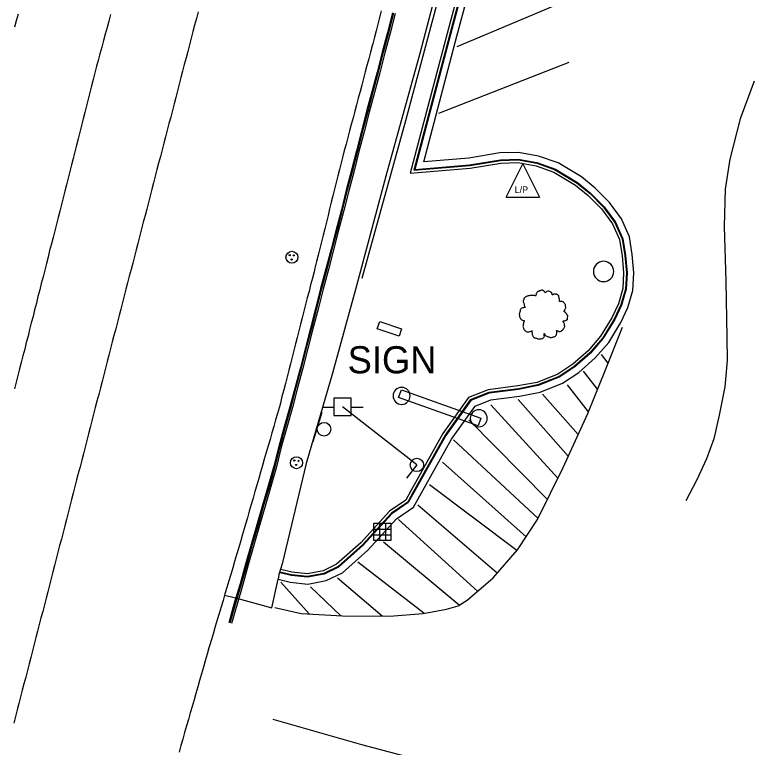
# Model space of a CAD drawing. Extents: x 1901471 to 1963503, y 756461 to 799997.
# Drawn here: x 1929567.1 to 1929676, y 772404.2 to 772512.1 of the extents above; entities that cross this region are included whole.
import ezdxf

# ---------------------------------------------------------------- set-up
doc = ezdxf.new("R2010")
doc.units = 0
for name, color, linetype in [('Default', 7, 'Continuous'), ('RD_EX_Bldg', 7, 'Continuous'), ('RD_EX_BldgApp', 7, 'Continuous'), ('RD_EX_Conc', 7, 'Continuous'), ('RD_EX_DR_Inlet', 7, 'Continuous'), ('RD_EX_Fence_Other', 7, 'Continuous'), ('RD_EX_Misc', 7, 'Continuous'), ('RD_EX_Road', 7, 'Continuous'), ('RD_EX_UT', 7, 'Continuous'), ('RD_EX_VEG', 7, 'Continuous'), ('RD_HC_Cl', 7, 'Continuous')]:
    doc.layers.add(name, color=color, linetype=linetype)

# ---------------------------------------------------------------- blocks, each defined once
blk = doc.blocks.new('POST')
at = {"layer": 'Default'}
for start, end in [(90, 270), (270, 90)]:
    blk.add_arc((0, 0), 0.127, start, end, dxfattribs=at)
blk = doc.blocks.new('PP')
at = {"layer": 'RD_EX_UT'}
for p, q in [((2.49, 2.51), (-2.51, 2.51)), ((-2.51, 2.51), (-2.51, -2.49)), ((2.49, -2.49), (2.49, 2.51)), ((-5.94, -0.05), (-2.47, -0.05)), ((2.42, -0.05), (6.06, -0.05)), ((-2.51, -2.49), (2.49, -2.49))]:
    blk.add_line(p, q, dxfattribs=at)
blk = doc.blocks.new('T2')
at = {"layer": 'RD_EX_VEG'}
for points in [[(0.05, 7.21), (-0.25, 7.24), (-0.57, 7.14), (-0.82, 7.04), (-1.05, 6.96), (-1.27, 6.86), (-1.57, 6.69), (-1.8, 6.49), (-1.92, 6.24), (-1.97, 6.01), (-2.02, 5.74), (-2.02, 5.56), (-2.15, 5.54), (-2.3, 5.56), (-2.55, 5.64), (-2.8, 5.64), (-3.05, 5.64), (-3.4, 5.61), (-3.75, 5.61), (-4.02, 5.56), (-4.35, 5.51), (-4.72, 5.39), (-5.07, 5.26), (-5.37, 5.01), (-5.62, 4.54), (-5.75, 4.19), (-5.9, 3.94), (-5.75, 3.49), (-5.57, 3.14), (-5.55, 2.94), (-5.47, 2.52), (-5.37, 2.29), (-5.25, 2.09), (-5.32, 2.07), (-5.7, 2.02), (-6, 1.92), (-6.42, 1.69), (-6.64, 1.47), (-6.74, 1.14), (-6.77, 0.79), (-6.87, 0.59), (-6.94, 0.32), (-6.97, 0.24), (-7.02, -0.08), (-6.92, -0.53), (-6.89, -0.88), (-6.77, -1.11), (-6.62, -1.28), (-6.44, -1.53), (-6.05, -1.76), (-5.72, -1.86), (-5.52, -1.88), (-5.7, -2.38), (-5.75, -2.73), (-5.87, -3.13), (-5.87, -3.21), (-5.92, -3.68), (-5.77, -4.01), (-5.7, -4.38), (-5.52, -4.61), (-5.25, -4.91), (-4.92, -5.13), (-4.42, -5.26), (-4.02, -5.23), (-3.45, -5.06), (-3.2, -4.98), (-3.22, -5.16), (-3.2, -5.53), (-3.2, -5.96), (-3.05, -6.28), (-2.95, -6.56), (-2.8, -6.81), (-2.47, -7.03), (-2.07, -7.11), (-1.65, -7.26), (-1.2, -7.33), (-0.7, -7.36), (-0.1, -7.21), (0.18, -7.08), (0.28, -6.91), (0.48, -6.53), (0.43, -6.31), (0.45, -5.71), (0.55, -5.88), (0.73, -6.23), (1.23, -6.53), (1.63, -6.71), (2.1, -6.86), (2.4, -6.93), (2.88, -6.86), (3.25, -6.78), (3.63, -6.66), (3.93, -6.38), (4.1, -6.11), (4.15, -5.83), (4.23, -5.46), (4.28, -5.28)], [(4.28, -5.28), (4.2, -5.11), (4.15, -4.86), (4.23, -4.88), (4.4, -4.93), (4.68, -5.06), (4.9, -5.13), (5.23, -5.11), (5.5, -5.01), (5.95, -4.73), (6.22, -4.26), (6.5, -3.86), (6.57, -3.53), (6.52, -3.31), (6.5, -2.81), (6.3, -2.56), (6.25, -2.43), (6.15, -2.03), (6.22, -1.98), (6.5, -1.93), (6.87, -1.81), (7.15, -1.68), (7.37, -1.51), (7.45, -1.28), (7.42, -0.88), (7.47, -0.48), (7.4, -0.33), (7.3, -0.18), (7.22, 0.02), (7.07, 0.17), (6.97, 0.32), (6.87, 0.42), (6.75, 0.57), (6.57, 0.69), (6.42, 0.74), (6.37, 0.89), (6.52, 1.09), (6.57, 1.19), (6.6, 1.42), (6.82, 1.77), (6.87, 2.17), (6.82, 2.59), (6.77, 2.87), (6.62, 3.14), (6.42, 3.39), (6.3, 3.56), (6.12, 3.69), (5.8, 3.81), (5.55, 3.86), (5.2, 3.86), (5, 3.91), (5.03, 3.96), (5.03, 4.11), (5.03, 4.39), (4.95, 4.84), (4.8, 5.34), (4.8, 5.36), (4.7, 5.61), (4.48, 5.81), (4.3, 5.91), (4.1, 6.04), (3.85, 6.06), (3.55, 6.06), (3.28, 6.01), (3.08, 5.91), (2.9, 5.79), (2.83, 5.94), (2.73, 6.24), (2.68, 6.39), (2.53, 6.56), (2.3, 6.76), (1.85, 6.89), (1.23, 6.81), (0.93, 6.61), (0.78, 6.44), (0.73, 6.56), (0.53, 6.76), (0.43, 6.94), (0.25, 7.06), (0.1, 7.16), (0, 7.21)]]:
    blk.add_spline(points, degree=3, dxfattribs=at)
blk = doc.blocks.new('MH')
at = {"layer": 'RD_EX_DR_Inlet'}
for centre, radius in [((0, 0), 1.75), ((-0.66, 0.63), 0.175), ((0.56, 0.56), 0.175), ((-0.09, -0.66), 0.175)]:
    blk.add_circle(centre, radius, dxfattribs=at)
blk = doc.blocks.new('GW')
at = {"layer": 'RD_EX_UT'}
blk.add_line((0, 0), (0, 5), dxfattribs=at)
blk.add_circle((0, 0), 2, dxfattribs=at)
blk = doc.blocks.new('LP')
at = {"layer": 'RD_EX_UT'}
for p, q in [((-5, -3.72), (0, 6.28)), ((0, 6.28), (5, -3.72)), ((-5, -3.72), (5, -3.72))]:
    blk.add_line(p, q, dxfattribs=at)
blk.add_text('L/P', height=2, dxfattribs=at).set_placement((-2.4, -2.44))
blk = doc.blocks.new('SIGNPOST')
at = {"layer": 'Default'}
for start, end in [(90, 270), (270, 90)]:
    blk.add_arc((0, 0), 0.127, start, end, dxfattribs=at)
blk = doc.blocks.new('SIGN')
at = {"layer": 'RD_EX_BldgApp'}
blk.add_line((-4.52, -2.02), (4.48, -2.02), dxfattribs=at)
blk.add_circle((0, 0), 2, dxfattribs=at)
blk = doc.blocks.new('DI')
at = {"layer": 'RD_EX_DR_Inlet'}
for p, q in [((-0.84, 2.56), (-0.84, -2.44)), ((0.86, 2.56), (0.86, -2.44)), ((-2.54, 0.86), (2.46, 0.86)), ((-2.54, -0.84), (2.46, -0.84))]:
    blk.add_line(p, q, dxfattribs=at)
blk.add_lwpolyline([(-2.54, -2.44), (-2.54, 2.56), (2.46, 2.56), (2.46, -2.44)], close=True, dxfattribs=at)

msp = doc.modelspace()

# ---------------------------------------------------------------- linework, layer by layer
at = {"layer": 'RD_EX_Bldg'}
for points in [[(1929620.84, 772466.92), (1929624.07, 772465.84), (1929623.7, 772464.75), (1929620.48, 772465.84)], [(1929624.03, 772456.84), (1929635.74, 772452.67), (1929635.34, 772451.54), (1929623.63, 772455.71)]]:
    msp.add_lwpolyline(points, close=True, dxfattribs=at)
at = {"layer": 'RD_EX_Conc'}
for points in [[(1929648.96, 772532.91), (1929646.34, 772534.75), (1929641.34, 772536.61), (1929635.21, 772538.49), (1929631.52, 772524.58), (1929626.77, 772506.4), (1929621.73, 772488.33), (1929617.44, 772472.17), (1929613.89, 772459.29), (1929609.99, 772445.99), (1929606.46, 772431.19), (1929606.01, 772429.64), (1929605.91, 772428.93)], [(1929635.86, 772526.45), (1929631.25, 772509.2), (1929626, 772489.3), (1929634.08, 772489.99), (1929638.62, 772490.73), (1929641.22, 772490.8), (1929643.98, 772490.3), (1929646.71, 772489.34), (1929649.97, 772487.37), (1929651.89, 772485.81), (1929653.9, 772483.8), (1929655.56, 772481.52), (1929656.64, 772479.1), (1929657.03, 772476.63), (1929657.27, 772474.06), (1929657.12, 772471.65), (1929656.46, 772469.32), (1929655.48, 772467.21), (1929653.77, 772464.42), (1929651.88, 772462.23), (1929649.56, 772460.2), (1929647.29, 772458.72), (1929644.18, 772457.45), (1929641.28, 772456.9), (1929636.94, 772456.33), (1929634.24, 772455.27), (1929630.56, 772450.13), (1929625.88, 772441.7), (1929625.05, 772440.24), (1929622.63, 772438.57), (1929618.4, 772433.93), (1929614.78, 772430.71), (1929612.65, 772429.69), (1929610.21, 772429.23), (1929607.82, 772429.47), (1929606.16, 772429.9)], [(1929635.78, 772526.53), (1929631.15, 772509.22), (1929625.86, 772489.19), (1929634.09, 772489.89), (1929638.63, 772490.63), (1929641.21, 772490.7), (1929643.96, 772490.21), (1929646.67, 772489.25), (1929649.91, 772487.28), (1929651.82, 772485.74), (1929653.82, 772483.74), (1929655.47, 772481.47), (1929656.55, 772479.07), (1929656.93, 772476.62), (1929657.17, 772474.06), (1929657.03, 772471.67), (1929656.37, 772469.35), (1929655.39, 772467.26), (1929653.69, 772464.48), (1929651.8, 772462.3), (1929649.5, 772460.28), (1929647.25, 772458.81), (1929644.15, 772457.55), (1929641.26, 772457), (1929636.91, 772456.43), (1929634.17, 772455.35), (1929630.48, 772450.18), (1929625.79, 772441.74), (1929624.97, 772440.31), (1929622.56, 772438.65), (1929618.33, 772434), (1929614.73, 772430.79), (1929612.62, 772429.79), (1929610.21, 772429.33), (1929607.84, 772429.56), (1929606.18, 772429.99)], [(1929635.44, 772526.81), (1929630.76, 772509.33), (1929625.33, 772488.74), (1929634.14, 772489.49), (1929638.67, 772490.23), (1929641.18, 772490.3), (1929643.86, 772489.82), (1929646.5, 772488.89), (1929649.68, 772486.96), (1929651.55, 772485.44), (1929653.51, 772483.48), (1929655.12, 772481.27), (1929656.16, 772478.96), (1929656.53, 772476.57), (1929656.76, 772474.05), (1929656.63, 772471.74), (1929655.99, 772469.49), (1929655.04, 772467.45), (1929653.37, 772464.72), (1929651.52, 772462.59), (1929649.26, 772460.6), (1929647.06, 772459.16), (1929644.03, 772457.93), (1929641.2, 772457.4), (1929636.81, 772456.82), (1929633.92, 772455.68), (1929630.14, 772450.39), (1929625.44, 772441.94), (1929624.67, 772440.59), (1929622.3, 772438.95), (1929618.05, 772434.29), (1929614.5, 772431.13), (1929612.5, 772430.17), (1929610.19, 772429.73), (1929607.91, 772429.96), (1929606.28, 772430.38)], [(1929622.73, 772512.38), (1929621.97, 772509.48), (1929621.21, 772506.56), (1929620.46, 772503.65), (1929619.69, 772500.75), (1929618.92, 772497.86), (1929618.14, 772494.96), (1929617.4, 772492.05), (1929616.69, 772489.17), (1929615.92, 772486.27), (1929615.2, 772483.36), (1929614.43, 772480.46), (1929613.68, 772477.55), (1929612.92, 772474.65), (1929612.14, 772471.74), (1929611.39, 772468.83), (1929610.65, 772465.93), (1929609.9, 772463.02), (1929609.16, 772460.12), (1929608.38, 772457.22), (1929607.62, 772454.32), (1929606.78, 772451.39), (1929605.97, 772448.5), (1929605.25, 772445.59), (1929604.41, 772442.71), (1929603.59, 772439.83), (1929602.76, 772436.94), (1929601.91, 772434.05), (1929601.09, 772431.16), (1929600.28, 772428.28), (1929599.43, 772425.4), (1929598.6, 772422.52)], [(1929622.89, 772512.34), (1929622.13, 772509.44), (1929621.37, 772506.52), (1929620.61, 772503.61), (1929619.85, 772500.71), (1929619.07, 772497.81), (1929618.3, 772494.92), (1929617.56, 772492.01), (1929616.85, 772489.13), (1929616.06, 772486.23), (1929615.33, 772483.32), (1929614.56, 772480.42), (1929613.81, 772477.52), (1929613.05, 772474.62), (1929612.28, 772471.7), (1929611.52, 772468.8), (1929610.78, 772465.9), (1929610.03, 772462.99), (1929609.29, 772460.08), (1929608.51, 772457.18), (1929607.75, 772454.28), (1929606.91, 772451.35), (1929606.11, 772448.46), (1929605.42, 772445.54), (1929604.59, 772442.66), (1929603.75, 772439.78), (1929602.92, 772436.9), (1929602.07, 772434), (1929601.26, 772431.12), (1929600.44, 772428.23), (1929599.61, 772425.35), (1929598.78, 772422.46)], [(1929623.12, 772512.28), (1929622.36, 772509.38), (1929621.6, 772506.46), (1929620.84, 772503.55), (1929620.07, 772500.65), (1929619.3, 772497.75), (1929618.53, 772494.86), (1929617.78, 772491.95), (1929617.08, 772489.07), (1929616.29, 772486.17), (1929615.57, 772483.26), (1929614.79, 772480.36), (1929614.05, 772477.46), (1929613.28, 772474.56), (1929612.51, 772471.64), (1929611.76, 772468.74), (1929611.01, 772465.84), (1929610.27, 772462.93), (1929609.52, 772460.02), (1929608.75, 772457.12), (1929607.99, 772454.22), (1929607.15, 772451.29), (1929606.34, 772448.4), (1929605.62, 772445.48), (1929604.81, 772442.59), (1929603.97, 772439.71), (1929603.15, 772436.83), (1929602.3, 772433.94), (1929601.49, 772431.05), (1929600.67, 772428.16), (1929599.83, 772425.28), (1929599.01, 772422.4)]]:
    msp.add_lwpolyline(points, dxfattribs=at)
at = {"layer": 'RD_EX_Fence_Other'}
msp.add_lwpolyline([(1929635.6, 772538.2), (1929631.06, 772520.52), (1929624.64, 772496.46), (1929618.2, 772473.25)], dxfattribs=at)
at = {"layer": 'RD_EX_Road'}
for points in [[(1929598, 772426.61), (1929599.62, 772426.2), (1929604.97, 772424.73), (1929605.91, 772428.93), (1929607.64, 772428.48), (1929610.26, 772428.22), (1929612.97, 772428.73), (1929615.34, 772429.86), (1929619.1, 772433.22), (1929623.29, 772437.81), (1929625.8, 772439.55), (1929626.75, 772441.2), (1929631.41, 772449.59), (1929634.88, 772454.45), (1929637.19, 772455.36), (1929641.43, 772455.91), (1929644.46, 772456.49), (1929647.76, 772457.83), (1929650.16, 772459.4), (1929652.59, 772461.53), (1929654.58, 772463.83), (1929656.36, 772466.74), (1929657.4, 772468.97), (1929658.12, 772471.49), (1929658.27, 772474.07), (1929658.02, 772476.75), (1929657.61, 772479.38), (1929656.43, 772482.02), (1929654.66, 772484.45), (1929652.56, 772486.56), (1929650.55, 772488.19), (1929647.14, 772490.25), (1929644.24, 772491.27), (1929641.29, 772491.8), (1929638.53, 772491.73), (1929633.96, 772490.98), (1929627.32, 772490.42), (1929632.21, 772508.94), (1929636.7, 772525.74)], [(1929651.32, 772515.46), (1929632.21, 772507.35)], [(1929594.09, 772512.5), (1929593.84, 772511.53), (1929593.59, 772510.56), (1929593.33, 772509.6), (1929593.08, 772508.63), (1929592.83, 772507.66), (1929592.58, 772506.69), (1929592.33, 772505.73), (1929592.07, 772504.76), (1929591.82, 772503.79), (1929591.57, 772502.82), (1929591.32, 772501.86), (1929591.07, 772500.89), (1929590.81, 772499.92), (1929590.56, 772498.95), (1929590.31, 772497.98), (1929590.06, 772497.02), (1929589.81, 772496.05), (1929589.55, 772495.08), (1929589.3, 772494.11), (1929589.05, 772493.15), (1929588.8, 772492.18), (1929588.54, 772491.21), (1929588.29, 772490.24), (1929588.04, 772489.28), (1929587.79, 772488.31), (1929587.54, 772487.34), (1929587.28, 772486.37), (1929587.03, 772485.4), (1929586.78, 772484.44), (1929586.53, 772483.47), (1929586.28, 772482.5), (1929586.02, 772481.53), (1929585.97, 772481.32), (1929585.72, 772480.35), (1929585.47, 772479.38), (1929585.22, 772478.41), (1929584.97, 772477.44), (1929584.72, 772476.48), (1929584.47, 772475.51), (1929584.22, 772474.54), (1929583.97, 772473.57), (1929583.72, 772472.6), (1929583.47, 772471.64), (1929583.22, 772470.67), (1929582.97, 772469.7), (1929582.72, 772468.73), (1929582.47, 772467.76), (1929582.22, 772466.79), (1929581.96, 772465.83), (1929581.71, 772464.86), (1929581.46, 772463.89), (1929581.21, 772462.92), (1929580.96, 772461.95), (1929580.71, 772460.99), (1929580.46, 772460.02), (1929580.21, 772459.05), (1929579.96, 772458.08), (1929579.71, 772457.11), (1929579.46, 772456.15), (1929579.21, 772455.18), (1929578.96, 772454.21), (1929578.71, 772453.24), (1929578.46, 772452.27), (1929578.21, 772451.3), (1929577.96, 772450.34), (1929577.71, 772449.37), (1929577.46, 772448.4), (1929577.21, 772447.43), (1929576.96, 772446.46), (1929576.71, 772445.5), (1929576.46, 772444.53), (1929576.21, 772443.56), (1929575.96, 772442.59), (1929575.71, 772441.62), (1929575.46, 772440.66), (1929575.21, 772439.69), (1929574.96, 772438.72), (1929574.71, 772437.75), (1929574.46, 772436.78), (1929574.21, 772435.82), (1929573.96, 772434.85), (1929573.71, 772433.88), (1929573.46, 772432.91), (1929573.21, 772431.94), (1929572.96, 772430.97), (1929572.71, 772430.01), (1929572.46, 772429.04), (1929572.21, 772428.07), (1929571.96, 772427.1), (1929571.71, 772426.13), (1929571.46, 772425.17), (1929571.21, 772424.2), (1929570.96, 772423.23), (1929570.71, 772422.26), (1929570.46, 772421.29), (1929570.21, 772420.33), (1929569.96, 772419.36), (1929569.71, 772418.39), (1929569.46, 772417.42), (1929569.21, 772416.45), (1929568.96, 772415.48), (1929568.71, 772414.52), (1929568.46, 772413.55), (1929568.21, 772412.58), (1929567.96, 772411.61), (1929567.71, 772410.64), (1929567.46, 772409.68), (1929567.21, 772408.71), (1929566.96, 772407.74)], [(1929567.6, 772512.17), (1929567.33, 772511.21), (1929567.07, 772510.24)], [(1929581.22, 772512.12), (1929580.96, 772511.16), (1929580.69, 772510.19), (1929580.43, 772509.23), (1929580.16, 772508.27), (1929579.9, 772507.3), (1929579.63, 772506.34), (1929579.37, 772505.37), (1929579.13, 772504.49), (1929578.88, 772503.53), (1929578.63, 772502.56), (1929578.39, 772501.59), (1929578.14, 772500.62), (1929577.9, 772499.65), (1929577.65, 772498.68), (1929577.41, 772497.71), (1929577.16, 772496.74), (1929576.91, 772495.77), (1929576.67, 772494.8), (1929576.42, 772493.83), (1929576.18, 772492.86), (1929575.93, 772491.89), (1929575.68, 772490.93), (1929575.44, 772489.96), (1929575.19, 772488.99), (1929574.95, 772488.02), (1929574.7, 772487.05), (1929574.46, 772486.08), (1929574.21, 772485.11), (1929573.96, 772484.14), (1929573.72, 772483.17), (1929573.47, 772482.2), (1929573.23, 772481.23), (1929572.98, 772480.26), (1929572.74, 772479.29), (1929572.49, 772478.33), (1929572.24, 772477.36), (1929572, 772476.39), (1929571.75, 772475.42), (1929571.51, 772474.45), (1929571.26, 772473.48), (1929571.01, 772472.51), (1929570.77, 772471.54), (1929570.52, 772470.57), (1929570.28, 772469.6), (1929570.03, 772468.63), (1929569.79, 772467.66), (1929569.54, 772466.69), (1929569.29, 772465.72), (1929569.05, 772464.76), (1929568.8, 772463.79), (1929568.56, 772462.82), (1929568.31, 772461.85), (1929568.06, 772460.88), (1929567.82, 772459.91), (1929567.57, 772458.94), (1929567.33, 772457.97), (1929567.08, 772457)], [(1929621.05, 772512.64), (1929620.81, 772511.67), (1929620.56, 772510.7), (1929620.31, 772509.74), (1929620.06, 772508.77), (1929619.82, 772507.8), (1929619.75, 772507.53), (1929619.49, 772506.56), (1929619.23, 772505.6), (1929618.97, 772504.63), (1929618.71, 772503.66), (1929618.46, 772502.7), (1929618.2, 772501.73), (1929617.94, 772500.76), (1929617.68, 772499.8), (1929617.43, 772498.83), (1929617.17, 772497.87), (1929616.91, 772496.9), (1929616.65, 772495.93), (1929616.39, 772494.97), (1929616.14, 772494), (1929615.88, 772493.04), (1929615.62, 772492.07), (1929615.4, 772491.25), (1929615.16, 772490.28), (1929614.92, 772489.31), (1929614.68, 772488.34), (1929614.44, 772487.37), (1929614.19, 772486.4), (1929613.95, 772485.43), (1929613.71, 772484.46), (1929613.47, 772483.48), (1929613.23, 772482.51), (1929612.99, 772481.54), (1929612.75, 772480.57), (1929612.5, 772479.6), (1929612.26, 772478.63), (1929612.02, 772477.66), (1929611.78, 772476.69), (1929611.54, 772475.72), (1929611.3, 772474.75), (1929611.17, 772474.24), (1929610.92, 772473.27), (1929610.67, 772472.31), (1929610.43, 772471.34), (1929610.18, 772470.37), (1929609.93, 772469.4), (1929609.68, 772468.43), (1929609.43, 772467.46), (1929609.18, 772466.49), (1929608.94, 772465.52), (1929608.69, 772464.56), (1929608.44, 772463.59), (1929608.19, 772462.62), (1929607.94, 772461.65), (1929607.7, 772460.68), (1929607.45, 772459.71), (1929607.2, 772458.74), (1929606.95, 772457.77), (1929606.7, 772456.81), (1929606.45, 772455.84), (1929606.21, 772454.87), (1929606.07, 772454.33), (1929605.79, 772453.37), (1929605.52, 772452.41), (1929605.24, 772451.45), (1929604.96, 772450.49), (1929604.69, 772449.53), (1929604.41, 772448.57), (1929604.13, 772447.61), (1929603.85, 772446.64), (1929603.58, 772445.68), (1929603.3, 772444.72), (1929603.02, 772443.76), (1929602.75, 772442.8), (1929602.47, 772441.84), (1929602.19, 772440.88), (1929601.92, 772439.92), (1929601.64, 772438.96), (1929601.36, 772438), (1929601.09, 772437.04), (1929600.89, 772436.36), (1929600.61, 772435.4), (1929600.32, 772434.44), (1929600.04, 772433.48), (1929599.76, 772432.52), (1929599.47, 772431.56), (1929599.19, 772430.61), (1929598.9, 772429.65), (1929598.62, 772428.69), (1929598.34, 772427.73), (1929598.05, 772426.77), (1929597.77, 772425.81), (1929597.48, 772424.85), (1929597.2, 772423.89), (1929596.91, 772422.94), (1929596.63, 772421.98), (1929596.35, 772421.02), (1929596.06, 772420.06), (1929595.78, 772419.1), (1929595.7, 772418.85), (1929595.43, 772417.89), (1929595.15, 772416.93), (1929594.88, 772415.97), (1929594.6, 772415.01), (1929594.32, 772414.04), (1929594.05, 772413.08), (1929593.77, 772412.12), (1929593.5, 772411.16), (1929593.22, 772410.2), (1929592.94, 772409.24), (1929592.67, 772408.28), (1929592.39, 772407.32), (1929592.11, 772406.36), (1929591.84, 772405.4), (1929591.56, 772404.43), (1929591.29, 772403.47)], [(1929648.7, 772505.03), (1929629.51, 772497.53)], [(1929675.99, 772502.32), (1929673.94, 772496.77), (1929672.4, 772490.81), (1929671.73, 772486.4), (1929671.58, 772480.89), (1929671.81, 772472.86), (1929671.96, 772464.54), (1929672, 772461.14), (1929671.66, 772457.26), (1929670.84, 772453.08), (1929670.02, 772449.64), (1929668.94, 772446.69), (1929667.54, 772443.59), (1929665.9, 772440.5)], [(1929605.4, 772424.77), (1929609.26, 772423.91), (1929615.34, 772423.54), (1929622.26, 772423.48), (1929627.24, 772423.9), (1929630.68, 772424.52), (1929632.41, 772425), (1929633.71, 772425.87), (1929637.54, 772429.13), (1929641.13, 772433.27), (1929644.1, 772437.74), (1929647.85, 772445.39), (1929651.47, 772453.34), (1929654.09, 772459.78), (1929656.58, 772466.05)], [(1929654.48, 772460.78), (1929653.51, 772462.04)], [(1929652.93, 772456.93), (1929650.86, 772459.6)], [(1929651.57, 772453.6), (1929648.48, 772457.56)], [(1929648.61, 772447.06), (1929641.21, 772455.4)], [(1929650.06, 772450.25), (1929644.81, 772456.21)], [(1929647.08, 772443.82), (1929637.2, 772454.62)], [(1929645.55, 772440.7), (1929633.96, 772452.41)], [(1929644.16, 772437.86), (1929631.69, 772449.48)], [(1929642.39, 772435.16), (1929630.1, 772446.17)], [(1929641.02, 772433.15), (1929628.15, 772442.82)], [(1929638.14, 772429.83), (1929626.46, 772439.84)], [(1929635.24, 772427.17), (1929623.61, 772437.72)], [(1929632.55, 772425.1), (1929621.41, 772434.39)], [(1929627.36, 772423.92), (1929617.6, 772431.43)], [(1929610.45, 772423.84), (1929606.27, 772428.52)], [(1929621.19, 772423.49), (1929614.62, 772429.08)], [(1929615.14, 772423.56), (1929610.67, 772427.81)], [(1929605.12, 772408.32), (1929618.18, 772404.57), (1929633.72, 772400.48)]]:
    msp.add_lwpolyline(points, dxfattribs=at)
at = {"layer": 'RD_EX_UT'}
msp.add_lwpolyline([(1929626.32, 772445.77), (1929615.36, 772454.33)], dxfattribs=at)
at = {"layer": 'RD_HC_Cl'}
for centre, radius, start, end in [((1933934.02, 762479.74), 11482.38, 112.01316, 122.84589), ((1933920.67, 762509.14), 11420.5, 112.014247, 122.846378), ((1933910.03, 762523.4), 11373.86, 112.013249, 123.541888)]:
    msp.add_arc(centre, radius, start, end, dxfattribs=at)

# ---------------------------------------------------------------- block references
at = {"layer": 'Default', "xscale": 0.5039370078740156, "yscale": 0.5039370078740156}
msp.add_blockref('PP', (1929615.36, 772454.33), dxfattribs=at)
at = {"layer": 'RD_EX_Bldg', "xscale": 9.84251968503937, "yscale": 9.84251968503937}
for p in [(1929624.07, 772455.94), (1929635.43, 772452.64)]:
    msp.add_blockref('SIGNPOST', p, dxfattribs=at)
at = {"layer": 'RD_EX_Bldg', "xscale": 0.5039370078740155, "yscale": 0.5039370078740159, "rotation": -106.73730599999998}
msp.add_blockref('SIGN', (1929612.64, 772451.03), dxfattribs=at)
at = {"layer": 'RD_EX_DR_Inlet', "xscale": 0.5039370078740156, "yscale": 0.5039370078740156}
for name, p in [('MH', (1929607.92, 772476.36)), ('MH', (1929608.59, 772446.1)), ('DI', (1929621.25, 772435.88))]:
    msp.add_blockref(name, p, dxfattribs=at)
at = {"layer": 'RD_EX_Misc', "xscale": 11.811023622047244, "yscale": 11.811023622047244}
msp.add_blockref('POST', (1929653.81, 772474.27), dxfattribs=at)
at = {"layer": 'RD_EX_UT', "xscale": 0.4921259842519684, "yscale": 0.4921259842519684}
msp.add_blockref('LP', (1929641.9, 772487.03), dxfattribs=at)
at = {"layer": 'RD_EX_UT', "xscale": 0.49212598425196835, "yscale": 0.49212598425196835, "rotation": 141.760868}
msp.add_blockref('GW', (1929626.32, 772445.77), dxfattribs=at)
at = {"layer": 'RD_EX_VEG', "xscale": 0.4921259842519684, "yscale": 0.4921259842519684}
msp.add_blockref('T2', (1929644.85, 772467.96), dxfattribs=at)

# ---------------------------------------------------------------- texts
at = {"layer": 'RD_EX_Road'}
msp.add_text('SIGN', height=4, dxfattribs=at).set_placement((1929616.12, 772459.26))

doc.saveas('drawing.dxf')
